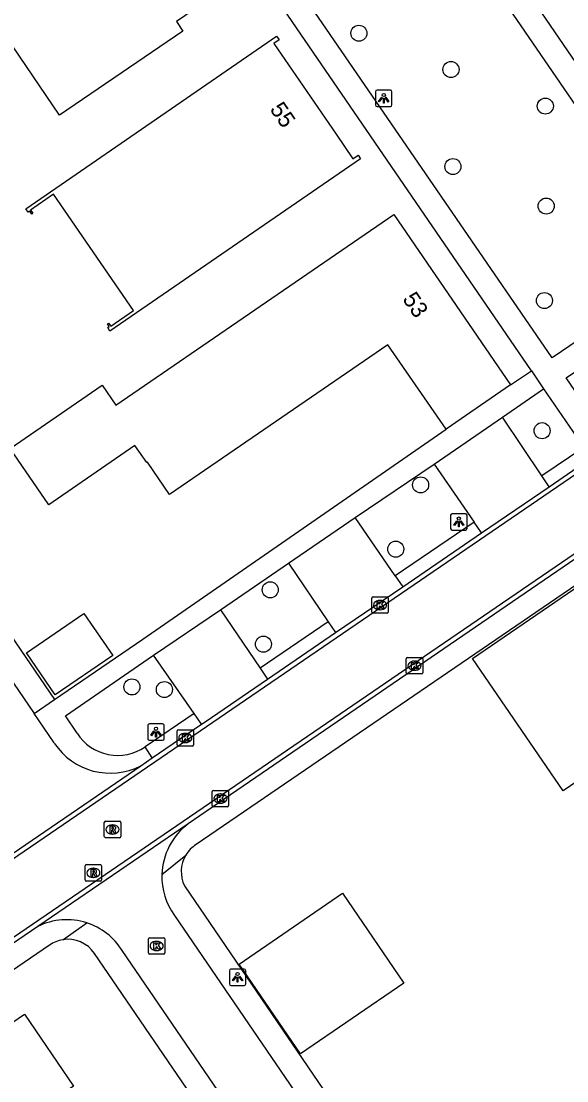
# Model space of a CAD drawing. Extents: x 155275 to 156263, y 382654 to 383635.
# Drawn here: x 155516.3 to 155549.6, y 383177 to 383241.6 of the extents above; entities that cross this region are included whole.
import ezdxf

# ---------------------------------------------------------------- set-up
doc = ezdxf.new("R2010")
doc.units = 0
for name, color, linetype in [('IMGEO_Boom', 7, 'Continuous'), ('IMGEO_Kolk', 7, 'Continuous'), ('IMGEO_Lichtpunt', 7, 'Continuous'), ('IMGEO_Pand', 7, 'Continuous'), ('IMGEO_Pand_nummerreeks', 7, 'Continuous'), ('IMGEO_Rijbaan_lokaal_gesloten', 7, 'Continuous'), ('IMGEO_Rijbaan_lokaal_open', 7, 'Continuous'), ('IMGEO_Rioolput', 7, 'Continuous'), ('IMGEO_Voetpad_open', 7, 'Continuous')]:
    doc.layers.add(name, color=color, linetype=linetype)

msp = doc.modelspace()

# ---------------------------------------------------------------- linework, layer by layer
at = {"layer": 'IMGEO_Boom'}
for centre in [(155536.897, 383240.834), (155542.508, 383238.626), (155548.255, 383236.396), (155542.625, 383232.714), (155548.308, 383230.31), (155548.201, 383224.551), (155548.058, 383216.626), (155540.659, 383213.322), (155539.144, 383209.408), (155531.499, 383206.934), (155531.082, 383203.622), (155523.072, 383201.017), (155525.05, 383200.858)]:
    msp.add_circle(centre, 0.489, dxfattribs=at)
at = {"layer": 'IMGEO_Kolk'}
for p, q in [((155537.685, 383205.577), (155537.685, 383206.429)), ((155537.76, 383206.503), (155538.612, 383206.503)), ((155538.686, 383206.429), (155538.686, 383205.577)), ((155538.196, 383205.723), (155538.171, 383205.723)), ((155538.173, 383206.283), (155538.198, 383206.283)), ((155538.612, 383205.503), (155537.76, 383205.503)), ((155539.785, 383201.885), (155539.785, 383202.737)), ((155539.86, 383202.811), (155540.712, 383202.811)), ((155540.273, 383202.591), (155540.298, 383202.591)), ((155540.786, 383202.737), (155540.786, 383201.885)), ((155540.296, 383202.031), (155540.271, 383202.031)), ((155540.712, 383201.811), (155539.86, 383201.811)), ((155525.825, 383197.485), (155525.825, 383198.337)), ((155525.9, 383198.411), (155526.752, 383198.411)), ((155526.313, 383198.191), (155526.338, 383198.191)), ((155526.826, 383198.337), (155526.826, 383197.485)), ((155526.752, 383197.411), (155525.9, 383197.411)), ((155526.336, 383197.631), (155526.311, 383197.631)), ((155527.963, 383193.791), (155527.963, 383194.643)), ((155528.038, 383194.717), (155528.89, 383194.717)), ((155528.451, 383194.497), (155528.476, 383194.497)), ((155528.964, 383194.643), (155528.964, 383193.791)), ((155528.89, 383193.717), (155528.038, 383193.717)), ((155528.474, 383193.937), (155528.449, 383193.937)), ((155524.154, 383185.739), (155525.006, 383185.739)), ((155524.079, 383184.813), (155524.079, 383185.665)), ((155524.567, 383185.519), (155524.592, 383185.519)), ((155525.08, 383185.665), (155525.08, 383184.813)), ((155525.006, 383184.739), (155524.154, 383184.739)), ((155524.59, 383184.959), (155524.565, 383184.959))]:
    msp.add_line(p, q, dxfattribs=at)
for points in [[(155537.685, 383205.577), (155537.685, 383206.429)], [(155537.76, 383206.503), (155538.612, 383206.503)], [(155538.686, 383206.429), (155538.686, 383205.577)], [(155538.006, 383206.203), (155538.129, 383206.203), (155538.129, 383206.052), (155538.259, 383206.203), (155538.423, 383206.203), (155538.277, 383206.052), (155538.43, 383205.803), (155538.278, 383205.803), (155538.193, 383205.967), (155538.129, 383205.9), (155538.129, 383205.803), (155538.006, 383205.803), (155538.006, 383206.203)], [(155538.612, 383205.503), (155537.76, 383205.503)], [(155539.785, 383201.885), (155539.785, 383202.737)], [(155539.86, 383202.811), (155540.712, 383202.811)], [(155540.106, 383202.511), (155540.229, 383202.511), (155540.229, 383202.36), (155540.359, 383202.511), (155540.523, 383202.511), (155540.377, 383202.36), (155540.53, 383202.111), (155540.378, 383202.111), (155540.293, 383202.275), (155540.229, 383202.208), (155540.229, 383202.111), (155540.106, 383202.111), (155540.106, 383202.511)], [(155540.786, 383202.737), (155540.786, 383201.885)], [(155540.712, 383201.811), (155539.86, 383201.811)], [(155525.825, 383197.485), (155525.825, 383198.337)], [(155525.9, 383198.411), (155526.752, 383198.411)], [(155526.146, 383198.111), (155526.269, 383198.111), (155526.269, 383197.96), (155526.399, 383198.111), (155526.563, 383198.111), (155526.417, 383197.96), (155526.57, 383197.711), (155526.418, 383197.711), (155526.333, 383197.875), (155526.269, 383197.808), (155526.269, 383197.711), (155526.146, 383197.711), (155526.146, 383198.111)], [(155526.826, 383198.337), (155526.826, 383197.485)], [(155526.752, 383197.411), (155525.9, 383197.411)], [(155527.963, 383193.791), (155527.963, 383194.643)], [(155528.038, 383194.717), (155528.89, 383194.717)], [(155528.284, 383194.417), (155528.407, 383194.417), (155528.407, 383194.266), (155528.537, 383194.417), (155528.701, 383194.417), (155528.555, 383194.266), (155528.708, 383194.017), (155528.556, 383194.017), (155528.471, 383194.181), (155528.407, 383194.114), (155528.407, 383194.017), (155528.284, 383194.017), (155528.284, 383194.417)], [(155528.964, 383194.643), (155528.964, 383193.791)], [(155528.89, 383193.717), (155528.038, 383193.717)], [(155524.154, 383185.739), (155525.006, 383185.739)], [(155524.079, 383184.813), (155524.079, 383185.665)], [(155524.4, 383185.439), (155524.523, 383185.439), (155524.523, 383185.288), (155524.653, 383185.439), (155524.817, 383185.439), (155524.671, 383185.288), (155524.824, 383185.039), (155524.672, 383185.039), (155524.587, 383185.203), (155524.523, 383185.136), (155524.523, 383185.039), (155524.4, 383185.039), (155524.4, 383185.439)], [(155525.08, 383185.665), (155525.08, 383184.813)], [(155525.006, 383184.739), (155524.154, 383184.739)]]:
    msp.add_lwpolyline(points, dxfattribs=at)
for centre, start, end in [((155537.762, 383206.427), 91.55205, 178.44795), ((155537.762, 383206.427), 91.55205, 178.44795), ((155538.61, 383206.427), 1.55205, 88.44795), ((155538.61, 383206.427), 1.55205, 88.44795), ((155537.762, 383205.579), 181.55205, 268.44795), ((155537.762, 383205.579), 181.55205, 268.44795), ((155538.61, 383205.579), 271.55205, 358.44795), ((155538.61, 383205.579), 271.55205, 358.44795), ((155539.862, 383202.735), 91.55205, 178.44795), ((155539.862, 383202.735), 91.55205, 178.44795), ((155540.71, 383202.735), 1.55205, 88.44795), ((155540.71, 383202.735), 1.55205, 88.44795), ((155539.862, 383201.887), 181.55205, 268.44795), ((155539.862, 383201.887), 181.55205, 268.44795), ((155540.71, 383201.887), 271.55205, 358.44795), ((155540.71, 383201.887), 271.55205, 358.44795), ((155525.902, 383198.335), 91.55205, 178.44795), ((155525.902, 383198.335), 91.55205, 178.44795), ((155526.75, 383198.335), 1.55205, 88.44795), ((155526.75, 383198.335), 1.55205, 88.44795), ((155525.902, 383197.487), 181.55205, 268.44795), ((155525.902, 383197.487), 181.55205, 268.44795), ((155526.75, 383197.487), 271.55205, 358.44795), ((155526.75, 383197.487), 271.55205, 358.44795), ((155528.04, 383194.641), 91.55205, 178.44795), ((155528.04, 383194.641), 91.55205, 178.44795), ((155528.888, 383194.641), 1.55205, 88.44795), ((155528.888, 383194.641), 1.55205, 88.44795), ((155528.04, 383193.793), 181.55205, 268.44795), ((155528.04, 383193.793), 181.55205, 268.44795), ((155528.888, 383193.793), 271.55205, 358.44795), ((155528.888, 383193.793), 271.55205, 358.44795), ((155524.156, 383185.663), 91.55205, 178.44795), ((155524.156, 383185.663), 91.55205, 178.44795), ((155525.004, 383185.663), 1.55205, 88.44795), ((155525.004, 383185.663), 1.55205, 88.44795), ((155524.156, 383184.815), 181.55205, 268.44795), ((155524.156, 383184.815), 181.55205, 268.44795), ((155525.004, 383184.815), 271.55205, 358.44795), ((155525.004, 383184.815), 271.55205, 358.44795)]:
    msp.add_arc(centre, 0.0765, start, end, dxfattribs=at)
for centre, major_axis, ratio, start_param, end_param in [((155538.172, 383206.003), (-0.387, 0.002), 0.722429, 4.712389, 7.853982), ((155538.197, 383206.003), (-0.39, 0.002), 0.717154, 1.570796, 4.712389), ((155540.272, 383202.311), (-0.387, 0.002), 0.722429, 4.712389, 7.853982), ((155540.297, 383202.311), (-0.39, 0.002), 0.717154, 1.570796, 4.712389), ((155526.312, 383197.911), (-0.387, 0.002), 0.722429, 4.712389, 7.853982), ((155526.337, 383197.911), (-0.39, 0.002), 0.717154, 1.570796, 4.712389), ((155528.45, 383194.217), (-0.387, 0.002), 0.722429, 4.712389, 7.853982), ((155528.475, 383194.217), (-0.39, 0.002), 0.717154, 1.570796, 4.712389), ((155524.566, 383185.239), (-0.387, 0.002), 0.722429, 4.712389, 7.853982), ((155524.591, 383185.239), (-0.39, 0.002), 0.717154, 1.570796, 4.712389)]:
    msp.add_ellipse(centre, major_axis=major_axis, ratio=ratio, start_param=start_param, end_param=end_param, dxfattribs=at)
at = {"layer": 'IMGEO_Lichtpunt'}
for p, q in [((155538.814, 383237.369), (155538.006, 383237.369)), ((155538.814, 383237.369), (155538.006, 383237.369)), ((155537.912, 383237.274), (155537.912, 383236.467)), ((155537.912, 383237.274), (155537.912, 383236.467)), ((155538.908, 383236.467), (155538.908, 383237.274)), ((155538.908, 383236.467), (155538.908, 383237.274)), ((155538.006, 383236.373), (155538.814, 383236.373)), ((155538.006, 383236.373), (155538.814, 383236.373)), ((155543.39, 383211.571), (155542.582, 383211.571)), ((155543.39, 383211.571), (155542.582, 383211.571)), ((155542.488, 383211.476), (155542.488, 383210.669)), ((155542.488, 383211.476), (155542.488, 383210.669)), ((155543.484, 383210.669), (155543.484, 383211.476)), ((155543.484, 383210.669), (155543.484, 383211.476)), ((155542.582, 383210.575), (155543.39, 383210.575)), ((155542.582, 383210.575), (155543.39, 383210.575)), ((155524.04, 383198.67), (155524.04, 383197.863)), ((155524.04, 383198.67), (155524.04, 383197.863)), ((155524.942, 383198.765), (155524.134, 383198.765)), ((155524.942, 383198.765), (155524.134, 383198.765)), ((155525.036, 383197.863), (155525.036, 383198.67)), ((155525.036, 383197.863), (155525.036, 383198.67)), ((155524.134, 383197.769), (155524.942, 383197.769)), ((155524.134, 383197.769), (155524.942, 383197.769)), ((155529.912, 383183.828), (155529.104, 383183.828)), ((155529.912, 383183.828), (155529.104, 383183.828)), ((155529.01, 383183.733), (155529.01, 383182.926)), ((155529.01, 383183.733), (155529.01, 383182.926)), ((155530.006, 383182.926), (155530.006, 383183.733)), ((155530.006, 383182.926), (155530.006, 383183.733)), ((155529.104, 383182.832), (155529.912, 383182.832)), ((155529.104, 383182.832), (155529.912, 383182.832))]:
    msp.add_line(p, q, dxfattribs=at)
for points in [[(155538.286, 383236.938), (155538.325, 383236.91), (155538.137, 383236.648), (155538.099, 383236.675), (155538.286, 383236.938)], [(155538.388, 383236.89), (155538.435, 383236.89), (155538.435, 383236.568), (155538.388, 383236.568), (155538.388, 383236.89)], [(155538.498, 383236.91), (155538.536, 383236.937), (155538.723, 383236.675), (155538.684, 383236.647), (155538.498, 383236.91)], [(155542.862, 383211.14), (155542.901, 383211.112), (155542.713, 383210.85), (155542.675, 383210.877), (155542.862, 383211.14)], [(155542.964, 383211.092), (155543.011, 383211.092), (155543.011, 383210.77), (155542.964, 383210.77), (155542.964, 383211.092)], [(155543.074, 383211.112), (155543.112, 383211.139), (155543.299, 383210.877), (155543.26, 383210.849), (155543.074, 383211.112)], [(155524.414, 383198.334), (155524.453, 383198.306), (155524.265, 383198.044), (155524.227, 383198.071), (155524.414, 383198.334)], [(155524.516, 383198.286), (155524.563, 383198.286), (155524.563, 383197.964), (155524.516, 383197.964), (155524.516, 383198.286)], [(155524.626, 383198.306), (155524.664, 383198.333), (155524.851, 383198.071), (155524.812, 383198.043), (155524.626, 383198.306)], [(155529.384, 383183.397), (155529.423, 383183.369), (155529.235, 383183.107), (155529.197, 383183.134), (155529.384, 383183.397)], [(155529.486, 383183.349), (155529.533, 383183.349), (155529.533, 383183.027), (155529.486, 383183.027), (155529.486, 383183.349)], [(155529.596, 383183.369), (155529.634, 383183.396), (155529.821, 383183.134), (155529.782, 383183.106), (155529.596, 383183.369)]]:
    msp.add_lwpolyline(points, dxfattribs=at)
for centre in [(155538.411, 383237.072), (155542.987, 383211.274), (155524.539, 383198.468), (155529.509, 383183.531)]:
    msp.add_circle(centre, 0.0994, dxfattribs=at)
for centre, start, end in [((155538.006, 383237.274), 90, 180), ((155538.006, 383237.274), 90, 180), ((155538.814, 383237.274), 0, 90), ((155538.814, 383237.274), 0, 90), ((155538.006, 383236.467), 180, 270), ((155538.006, 383236.467), 180, 270), ((155538.814, 383236.467), 270, 0), ((155538.814, 383236.467), 270, 360), ((155542.582, 383211.476), 90, 180), ((155542.582, 383211.476), 90, 180), ((155543.39, 383211.476), 0, 90), ((155543.39, 383211.476), 0, 90), ((155542.582, 383210.669), 180, 270), ((155542.582, 383210.669), 180, 270), ((155543.39, 383210.669), 270, 0), ((155543.39, 383210.669), 270, 360), ((155524.134, 383198.67), 90, 180), ((155524.134, 383198.67), 90, 180), ((155524.942, 383198.67), 0, 90), ((155524.942, 383198.67), 0, 90), ((155524.134, 383197.863), 180, 270), ((155524.134, 383197.863), 180, 270), ((155524.942, 383197.863), 270, 0), ((155524.942, 383197.863), 270, 360), ((155529.104, 383183.733), 90, 180), ((155529.104, 383183.733), 90, 180), ((155529.912, 383183.733), 0, 90), ((155529.912, 383183.733), 0, 90), ((155529.104, 383182.926), 180, 270), ((155529.104, 383182.926), 180, 270), ((155529.912, 383182.926), 270, 0), ((155529.912, 383182.926), 270, 360)]:
    msp.add_arc(centre, 0.0946, start, end, dxfattribs=at)
at = {"layer": 'IMGEO_Pand'}
for points in [[(155524.703, 383248.769), (155525.582, 383249.37), (155529.289, 383243.949), (155525.781, 383241.55), (155526.176, 383240.972), (155518.658, 383235.854), (155514.569, 383241.84)], [(155531.886, 383240.649), (155532.033, 383240.434), (155531.711, 383240.214), (155535.518, 383234.686), (155536.532, 383233.186), (155536.853, 383233.407), (155537, 383233.192), (155521.736, 383222.693), (155521.596, 383222.906), (155521.688, 383222.967), (155521.575, 383223.138), (155521.646, 383223.185), (155521.778, 383222.984), (155523.172, 383223.942), (155518.289, 383231.024), (155516.9, 383230.068), (155517.038, 383229.871), (155516.968, 383229.823), (155516.851, 383229.991), (155516.761, 383229.928), (155516.613, 383230.139), (155531.886, 383240.649)], [(155542.221, 383216.713), (155538.669, 383221.857), (155525.357, 383212.738), (155524.015, 383214.705), (155523.982, 383214.682), (155523.259, 383215.732), (155518.011, 383212.12), (155515.657, 383215.542), (155521.261, 383219.398), (155522.097, 383218.189), (155539.024, 383229.787), (155546.127, 383219.41)], [(155546.127, 383219.41), (155542.221, 383216.713)], [(155543.822, 383202.756), (155553.087, 383209.077), (155558.598, 383201.003), (155549.352, 383194.698), (155543.822, 383202.756)], [(155521.902, 383202.926), (155518.405, 383200.531), (155516.65, 383203.085), (155520.144, 383205.492), (155521.902, 383202.926)], [(155529.609, 383184.137), (155535.904, 383188.457), (155539.645, 383182.983), (155533.342, 383178.675), (155529.609, 383184.137)], [(155518.605, 383167.962), (155514.21, 383164.968), (155507.415, 383174.849), (155516.52, 383181.09), (155519.515, 383176.693), (155514.811, 383173.493), (155518.605, 383167.962)]]:
    msp.add_lwpolyline(points, dxfattribs=at)
at = {"layer": 'IMGEO_Rijbaan_lokaal_gesloten'}
for points in [[(155619.924, 383262.117), (155620.091, 383261.877), (155574.69, 383230.764), (155525.625, 383197.223), (155478.919, 383165.304), (155481.12, 383162.042), (155527.802, 383193.934), (155576.261, 383227.078), (155622.367, 383258.594), (155622.544, 383258.352)], [(155584.174, 383232.141), (155576.498, 383226.897), (155527.911, 383193.645), (155526.506, 383192.686)], [(155548.491, 383213.213), (155551.055, 383214.964)], [(155544.377, 383210.404), (155548.491, 383213.213)], [(155539.569, 383207.121), (155544.377, 383210.404)], [(155535.479, 383204.328), (155539.569, 383207.121)], [(155531.338, 383201.5), (155535.479, 383204.328)], [(155527.306, 383198.747), (155527.529, 383198.899), (155531.338, 383201.5)], [(155524.308, 383196.696), (155527.306, 383198.747)], [(155523.613, 383196.221), (155524.308, 383196.696)], [(155514.225, 383189.801), (155514.265, 383189.828), (155523.613, 383196.221)], [(155526.506, 383192.686), (155517.341, 383186.428)], [(155517.341, 383186.428), (155481.036, 383161.64), (155478.515, 383165.379)]]:
    msp.add_lwpolyline(points, dxfattribs=at)
at = {"layer": 'IMGEO_Rijbaan_lokaal_open'}
for points in [[(155453.361, 383292.898), (155517.119, 383199.399)], [(155518.343, 383197.603), (155517.119, 383199.399)], [(155525.665, 383187.096), (155568.387, 383124.551), (155565.273, 383122.33), (155522.479, 383184.963)]]:
    msp.add_lwpolyline(points, dxfattribs=at)
for centre, radius, start, end in [((155521.742, 383199.825), 4.061, 213.17849, 297.43287), ((155528.935, 383189.462), 4.037, 126.98925, 178.2064), ((155528.94, 383189.465), 4.042, 178.25517, 215.87596), ((155519.101, 383182.855), 3.983, 72.22877, 116.227), ((155519.101, 383182.858), 3.98, 31.92513, 72.21123)]:
    msp.add_arc(centre, radius, start, end, dxfattribs=at)
at = {"layer": 'IMGEO_Rioolput'}
for p, q in [((155521.464, 383192.836), (155522.316, 383192.836)), ((155521.389, 383191.91), (155521.389, 383192.762)), ((155521.877, 383192.616), (155521.902, 383192.616)), ((155522.39, 383192.762), (155522.39, 383191.91)), ((155522.316, 383191.836), (155521.464, 383191.836)), ((155521.9, 383192.056), (155521.875, 383192.056)), ((155520.225, 383189.266), (155520.225, 383190.118)), ((155520.3, 383190.192), (155521.152, 383190.192)), ((155520.713, 383189.972), (155520.738, 383189.972)), ((155521.226, 383190.118), (155521.226, 383189.266)), ((155521.152, 383189.192), (155520.3, 383189.192)), ((155520.736, 383189.412), (155520.711, 383189.412))]:
    msp.add_line(p, q, dxfattribs=at)
for points in [[(155521.464, 383192.836), (155522.316, 383192.836)], [(155521.389, 383191.91), (155521.389, 383192.762)], [(155521.978, 383192.534), (155521.726, 383192.536), (155521.726, 383192.136)], [(155521.726, 383192.136), (155521.85, 383192.136), (155521.85, 383192.298), (155521.861, 383192.298)], [(155521.904, 383192.455), (155521.85, 383192.455), (155521.85, 383192.374)], [(155521.85, 383192.374), (155521.902, 383192.374)], [(155521.908, 383192.269), (155521.979, 383192.136), (155522.119, 383192.136), (155522.054, 383192.262)], [(155522.39, 383192.762), (155522.39, 383191.91)], [(155522.316, 383191.836), (155521.464, 383191.836)], [(155520.225, 383189.266), (155520.225, 383190.118)], [(155520.3, 383190.192), (155521.152, 383190.192)], [(155520.814, 383189.89), (155520.562, 383189.892), (155520.562, 383189.492)], [(155520.562, 383189.492), (155520.686, 383189.492), (155520.686, 383189.654), (155520.697, 383189.654)], [(155520.74, 383189.811), (155520.686, 383189.811), (155520.686, 383189.73)], [(155520.686, 383189.73), (155520.738, 383189.73)], [(155520.744, 383189.625), (155520.815, 383189.492), (155520.955, 383189.492), (155520.89, 383189.618)], [(155521.226, 383190.118), (155521.226, 383189.266)], [(155521.152, 383189.192), (155520.3, 383189.192)]]:
    msp.add_lwpolyline(points, dxfattribs=at)
for centre, radius, start, end in [((155521.466, 383192.76), 0.0765, 91.55205, 178.44795), ((155521.466, 383192.76), 0.0765, 91.55205, 178.44795), ((155522.314, 383192.76), 0.0765, 1.55205, 88.44795), ((155522.314, 383192.76), 0.0765, 1.55205, 88.44795), ((155521.86, 383192.245), 0.0533, 26.02933, 88.69889), ((155521.886, 383192.563), 0.19, 274.7715, 282.96867), ((155521.91, 383192.359), 0.0964, 77.00612, 93.18647), ((155521.924, 383192.416), 0.0378, 276.66336, 79.67722), ((155521.977, 383192.424), 0.109, 350.36119, 89.41601), ((155521.975, 383192.424), 0.112, 277.58423, 350.98172), ((155521.959, 383192.209), 0.108, 29.51342, 73.79051), ((155521.466, 383191.912), 0.0765, 181.55205, 268.44795), ((155521.466, 383191.912), 0.0765, 181.55205, 268.44795), ((155522.314, 383191.912), 0.0765, 271.55205, 358.44795), ((155522.314, 383191.912), 0.0765, 271.55205, 358.44795), ((155520.302, 383190.116), 0.0765, 91.55205, 178.44795), ((155520.302, 383190.116), 0.0765, 91.55205, 178.44795), ((155520.696, 383189.601), 0.0533, 26.02933, 88.69889), ((155520.722, 383189.919), 0.19, 274.7715, 282.96867), ((155520.746, 383189.715), 0.0964, 77.00612, 93.18647), ((155520.76, 383189.772), 0.0378, 276.66336, 79.67722), ((155520.813, 383189.78), 0.109, 350.36119, 89.41601), ((155520.811, 383189.78), 0.112, 277.58423, 350.98172), ((155520.795, 383189.565), 0.108, 29.51342, 73.79051), ((155521.15, 383190.116), 0.0765, 1.55205, 88.44795), ((155521.15, 383190.116), 0.0765, 1.55205, 88.44795), ((155520.302, 383189.268), 0.0765, 181.55205, 268.44795), ((155520.302, 383189.268), 0.0765, 181.55205, 268.44795), ((155521.15, 383189.268), 0.0765, 271.55205, 358.44795), ((155521.15, 383189.268), 0.0765, 271.55205, 358.44795)]:
    msp.add_arc(centre, radius, start, end, dxfattribs=at)
for centre, major_axis, ratio, start_param, end_param in [((155521.876, 383192.336), (-0.387, 0.002), 0.722429, 4.712389, 7.853982), ((155521.901, 383192.336), (-0.39, 0.002), 0.717154, 1.570796, 4.712389), ((155520.712, 383189.692), (-0.387, 0.002), 0.722429, 4.712389, 7.853982), ((155520.737, 383189.692), (-0.39, 0.002), 0.717154, 1.570796, 4.712389)]:
    msp.add_ellipse(centre, major_axis=major_axis, ratio=ratio, start_param=start_param, end_param=end_param, dxfattribs=at)
at = {"layer": 'IMGEO_Voetpad_open'}
for points in [[(155558.036, 383227.48), (155509.565, 383298.295), (155495.01, 383319.623), (155494.094, 383320.967)], [(155547.42, 383220.262), (155498.922, 383291.025), (155490.365, 383303.561), (155484.692, 383311.871), (155483.519, 383313.595)], [(155454.563, 383293.76), (155518.365, 383200.253)], [(155539.303, 383252.179), (155556.829, 383226.608), (155548.678, 383221.063), (155531.179, 383246.543), (155539.303, 383252.179)], [(155552.278, 383215.8), (155549.519, 383219.837), (155557.696, 383225.373), (155560.427, 383221.364)], [(155546.127, 383219.41), (155547.42, 383220.262)], [(155547.42, 383220.262), (155548.154, 383219.177)], [(155545.65, 383217.45), (155548.154, 383219.177)], [(155548.154, 383219.177), (155550.609, 383215.612)], [(155541.481, 383214.588), (155545.65, 383217.45)], [(155548.04, 383213.885), (155545.65, 383217.45)], [(155518.365, 383200.253), (155523.731, 383203.931), (155542.221, 383216.713)], [(155550.609, 383215.612), (155548.04, 383213.885)], [(155536.668, 383211.336), (155541.481, 383214.588)], [(155541.481, 383214.588), (155543.92, 383211.064)], [(155548.491, 383213.213), (155548.04, 383213.885)], [(155532.616, 383208.552), (155536.668, 383211.336)], [(155539.113, 383207.784), (155536.668, 383211.336)], [(155543.92, 383211.064), (155539.113, 383207.784)], [(155544.377, 383210.404), (155543.92, 383211.064)], [(155554.33, 383210.1), (155526.983, 383191.422)], [(155528.47, 383205.723), (155532.616, 383208.552)], [(155532.616, 383208.552), (155535.028, 383204.993)], [(155539.113, 383207.784), (155539.569, 383207.121)], [(155524.379, 383202.943), (155528.47, 383205.723)], [(155528.47, 383205.723), (155530.891, 383202.158)], [(155535.028, 383204.993), (155530.891, 383202.158)], [(155535.028, 383204.993), (155535.479, 383204.328)], [(155519.729, 383198.193), (155519.017, 383199.254), (155524.379, 383202.943)], [(155526.857, 383199.39), (155524.379, 383202.943)], [(155530.891, 383202.158), (155531.338, 383201.5)], [(155517.119, 383199.399), (155518.365, 383200.253)], [(155526.857, 383199.39), (155523.873, 383197.367)], [(155527.306, 383198.747), (155526.857, 383199.39)], [(155524.308, 383196.696), (155523.873, 383197.367)], [(155524.9, 383189.588), (155526.352, 383190.771)], [(155526.277, 383188.898), (155570.403, 383124.152), (155564.804, 383120.367), (155520.794, 383184.782)], [(155518.856, 383185.619), (155520.317, 383186.648)], [(155518.055, 383185.291), (155481.726, 383160.46)]]:
    msp.add_lwpolyline(points, dxfattribs=at)
for centre, radius, start, end in [((155522.203, 383199.797), 2.948, 212.95375, 304.50085), ((155528.059, 383189.748), 1.99, 122.72353, 149.06403), ((155528.044, 383189.765), 1.968, 149.26737, 206.14652), ((155519.176, 383183.696), 1.949, 99.4396, 125.09743), ((155519.174, 383183.693), 1.952, 33.91686, 99.36521)]:
    msp.add_arc(centre, radius, start, end, dxfattribs=at)

# ---------------------------------------------------------------- texts
at = {"layer": 'IMGEO_Pand_nummerreeks'}
for s, rotation, p in [('55', 304.35434, (155531.438, 383236.208)), ('53', 304.19391, (155539.521, 383224.64))]:
    msp.add_text(s, height=1, rotation=rotation, dxfattribs=at).set_placement(p)

doc.saveas('drawing.dxf')
